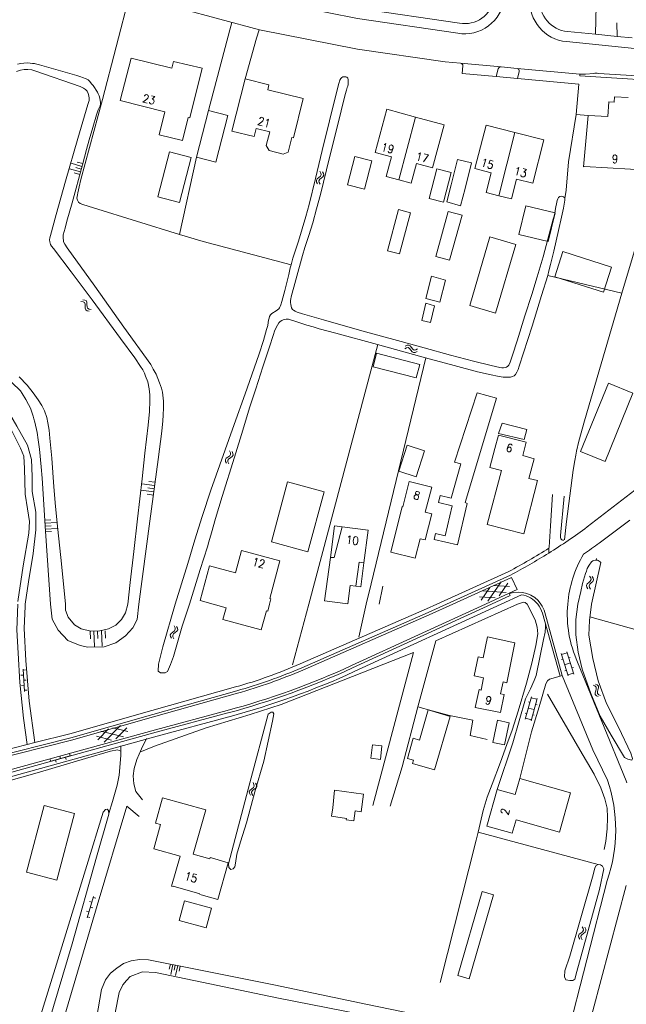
# Model space of a CAD drawing. Header units: metres. Extents: x 189705 to 199106, y 581686 to 588448.
# Tile 445 of 555: x 197749 to 197869, y 585421 to 585615. Entities that reach past the tile are written whole.
import ezdxf

# ---------------------------------------------------------------- set-up
doc = ezdxf.new("R2010")
doc.units = ezdxf.units.M
doc.layers.add('B-WA-OG-GBKN-G', color=7, linetype='Continuous', lineweight=18)
doc.styles.add('Style-STANDARD', font='STANDARD.shx')

msp = doc.modelspace()

# ---------------------------------------------------------------- linework, layer by layer
at = {"layer": 'B-WA-OG-GBKN-G'}
for p, q in [((197761.331, 585585.07), (197759.191, 585585.664)), ((197761.629, 585586.14), (197759.488, 585586.735)), ((197761.48, 585585.605), (197760.41, 585585.902)), ((197761.777, 585586.675), (197760.707, 585586.972)), ((197808.46, 585585.163), (197808.662, 585584.809)), ((197808.948, 585585.071), (197809.153, 585584.719)), ((197761.183, 585584.535), (197760.113, 585584.832)), ((197807.915, 585583.678), (197807.751, 585583.393)), ((197807.751, 585583.393), (197807.801, 585583.06)), ((197808.233, 585583.934), (197807.915, 585583.678)), ((197808.551, 585584.201), (197808.233, 585583.934)), ((197808.405, 585583.586), (197808.241, 585583.3)), ((197808.241, 585583.3), (197808.289, 585582.967)), ((197808.721, 585583.844), (197808.405, 585583.586)), ((197808.711, 585584.485), (197808.551, 585584.201)), ((197808.662, 585584.809), (197808.711, 585584.485)), ((197809.037, 585584.101), (197808.721, 585583.844)), ((197809.204, 585584.395), (197809.037, 585584.101)), ((197809.153, 585584.719), (197809.204, 585584.395)), ((197807.801, 585583.06), (197808.005, 585582.705)), ((197808.289, 585582.967), (197808.493, 585582.613)), ((197761.81, 585559.892), (197762.212, 585559.828)), ((197761.43, 585559.571), (197761.832, 585559.504)), ((197761.832, 585559.504), (197762.115, 585559.337)), ((197762.115, 585559.337), (197762.235, 585559.034)), ((197762.212, 585559.828), (197762.495, 585559.663)), ((197762.235, 585559.034), (197762.241, 585558.619)), ((197762.241, 585558.619), (197762.239, 585558.211)), ((197762.239, 585558.211), (197762.357, 585557.904)), ((197762.495, 585559.663), (197762.619, 585559.348)), ((197762.619, 585559.348), (197762.619, 585558.941)), ((197762.619, 585558.941), (197762.62, 585558.533)), ((197762.62, 585558.533), (197762.738, 585558.226)), ((197762.738, 585558.226), (197763.027, 585558.053)), ((197763.027, 585558.053), (197763.43, 585557.988)), ((197762.357, 585557.904), (197762.647, 585557.733)), ((197762.647, 585557.733), (197763.051, 585557.667)), ((197825.134, 585550.254), (197825.493, 585550.447)), ((197825.239, 585550.739), (197825.597, 585550.934)), ((197825.493, 585550.447), (197825.819, 585550.487)), ((197825.597, 585550.934), (197825.921, 585550.977)), ((197825.819, 585550.487), (197826.099, 585550.319)), ((197825.921, 585550.977), (197826.212, 585550.803)), ((197826.099, 585550.319), (197826.357, 585549.994)), ((197826.212, 585550.803), (197826.46, 585550.48)), ((197826.46, 585550.48), (197826.71, 585550.158)), ((197827.325, 585550.026), (197827.684, 585550.22)), ((197826.357, 585549.994), (197826.605, 585549.67)), ((197826.605, 585549.67), (197826.885, 585549.499)), ((197826.71, 585550.158), (197826.991, 585549.986)), ((197826.885, 585549.499), (197827.22, 585549.54)), ((197826.991, 585549.986), (197827.325, 585550.026)), ((197827.22, 585549.54), (197827.58, 585549.735)), ((197790.365, 585528.947), (197790.031, 585528.713)), ((197790.701, 585529.19), (197790.365, 585528.947)), ((197790.677, 585530.157), (197790.854, 585529.79)), ((197790.88, 585529.463), (197790.701, 585529.19)), ((197791.179, 585529.057), (197790.846, 585528.823)), ((197790.854, 585529.79), (197790.88, 585529.463)), ((197791.157, 585530.032), (197791.337, 585529.666)), ((197791.365, 585529.34), (197791.179, 585529.057)), ((197791.337, 585529.666), (197791.365, 585529.34)), ((197790.031, 585528.713), (197789.847, 585528.44)), ((197789.847, 585528.44), (197789.875, 585528.103)), ((197789.875, 585528.103), (197790.054, 585527.736)), ((197790.513, 585528.587), (197790.33, 585528.313)), ((197790.33, 585528.313), (197790.355, 585527.978)), ((197790.355, 585527.978), (197790.534, 585527.61)), ((197790.846, 585528.823), (197790.513, 585528.587)), ((197775.931, 585523.356), (197773.422, 585523.671)), ((197776.009, 585523.983), (197774.755, 585524.141)), ((197775.773, 585522.102), (197773.264, 585522.416)), ((197775.695, 585521.475), (197774.44, 585521.632)), ((197775.852, 585522.729), (197774.598, 585522.886)), ((197754.343, 585516.537), (197755.507, 585516.598)), ((197754.374, 585515.955), (197756.701, 585516.078)), ((197754.405, 585515.373), (197755.569, 585515.435)), ((197754.436, 585514.791), (197756.763, 585514.915)), ((197754.467, 585514.209), (197755.63, 585514.271)), ((197841.525, 585500.569), (197844.103, 585504.375)), ((197843.704, 585501.626), (197845.416, 585504.151)), ((197861.059, 585504.001), (197860.91, 585503.707)), ((197860.91, 585503.707), (197860.979, 585503.377)), ((197861.362, 585504.273), (197861.059, 585504.001)), ((197861.665, 585504.556), (197861.362, 585504.273)), ((197861.553, 585503.935), (197861.405, 585503.641)), ((197861.523, 585505.513), (197861.744, 585505.171)), ((197861.855, 585504.21), (197861.553, 585503.935)), ((197861.81, 585504.849), (197861.665, 585504.556)), ((197861.744, 585505.171), (197861.81, 585504.849)), ((197862.156, 585504.483), (197861.855, 585504.21)), ((197862.015, 585505.447), (197862.238, 585505.106)), ((197862.307, 585504.786), (197862.156, 585504.483)), ((197862.238, 585505.106), (197862.307, 585504.786)), ((197840.211, 585500.79), (197841.921, 585503.316)), ((197845.107, 585502.307), (197840.523, 585502.637)), ((197845.744, 585503.475), (197842.699, 585503.694)), ((197860.979, 585503.377), (197861.201, 585503.034)), ((197861.405, 585503.641), (197861.471, 585503.311)), ((197861.471, 585503.311), (197861.694, 585502.968)), ((197842.924, 585501.249), (197839.882, 585501.468)), ((197763.214, 585494.662), (197763.277, 585493.158)), ((197763.966, 585494.694), (197764.093, 585491.685)), ((197764.718, 585494.726), (197764.782, 585493.222)), ((197765.47, 585494.758), (197765.598, 585491.749)), ((197766.222, 585494.79), (197766.286, 585493.285)), ((197779.183, 585494.266), (197779.013, 585493.985)), ((197779.506, 585494.516), (197779.183, 585494.266)), ((197779.671, 585494.164), (197779.501, 585493.882)), ((197779.83, 585494.775), (197779.506, 585494.516)), ((197779.992, 585494.415), (197779.671, 585494.164)), ((197779.759, 585495.74), (197779.954, 585495.382)), ((197779.995, 585495.056), (197779.83, 585494.775)), ((197779.954, 585495.382), (197779.995, 585495.056)), ((197780.313, 585494.665), (197779.992, 585494.415)), ((197780.245, 585495.637), (197780.442, 585495.281)), ((197780.486, 585494.957), (197780.313, 585494.665)), ((197780.442, 585495.281), (197780.486, 585494.957)), ((197779.013, 585493.985), (197779.056, 585493.65)), ((197779.056, 585493.65), (197779.253, 585493.292)), ((197779.501, 585493.882), (197779.542, 585493.548)), ((197779.542, 585493.548), (197779.739, 585493.189)), ((197857.274, 585485.9), (197855.908, 585490.293)), ((197855.967, 585490.102), (197857.113, 585490.458)), ((197858.42, 585486.257), (197857.054, 585490.649)), ((197855.963, 585489.105), (197856.249, 585489.195)), ((197856.591, 585488.096), (197857.737, 585488.453)), ((197857.425, 585489.455), (197857.711, 585489.545)), ((197750.033, 585487.247), (197750.321, 585482.856)), ((197750.545, 585487.08), (197750.046, 585487.047)), ((197856.645, 585486.911), (197856.932, 585487)), ((197857.214, 585486.091), (197858.36, 585486.448)), ((197858.048, 585487.452), (197858.334, 585487.541)), ((197750.111, 585486.05), (197749.612, 585486.017)), ((197750.676, 585485.084), (197750.177, 585485.052)), ((197750.242, 585484.054), (197749.743, 585484.021)), ((197750.807, 585483.089), (197750.308, 585483.056)), ((197862.198, 585484.09), (197862.567, 585483.916)), ((197862.567, 585483.916), (197862.793, 585483.679)), ((197862.719, 585482.954), (197862.606, 585482.561)), ((197862.606, 585482.561), (197862.636, 585482.234)), ((197862.651, 585484.295), (197863.02, 585484.124)), ((197862.826, 585483.354), (197862.719, 585482.954)), ((197862.793, 585483.679), (197862.826, 585483.354)), ((197863.02, 585484.124), (197863.248, 585483.889)), ((197863.171, 585483.161), (197863.061, 585482.767)), ((197863.061, 585482.767), (197863.09, 585482.44)), ((197863.09, 585482.44), (197863.321, 585482.195)), ((197863.281, 585483.552), (197863.171, 585483.161)), ((197863.248, 585483.889), (197863.281, 585483.552)), ((197848.846, 585477.357), (197850.06, 585481.794)), ((197849.467, 585480.764), (197849.757, 585480.685)), ((197850.004, 585477.041), (197851.218, 585481.478)), ((197850.007, 585481.601), (197851.165, 585481.285)), ((197862.636, 585482.234), (197862.869, 585481.99)), ((197862.869, 585481.99), (197863.24, 585481.817)), ((197863.321, 585482.195), (197863.692, 585482.022)), ((197848.861, 585478.548), (197849.15, 585478.468)), ((197849.453, 585479.576), (197850.611, 585479.259)), ((197850.888, 585480.272), (197851.177, 585480.193)), ((197848.899, 585477.55), (197850.057, 585477.233)), ((197850.334, 585478.248), (197850.624, 585478.169)), ((197764.72, 585473.286), (197766.856, 585475.463)), ((197769.809, 585473.899), (197765.358, 585475.047)), ((197765.972, 585472.832), (197769.192, 585476.114)), ((197770.645, 585474.933), (197767.689, 585475.695)), ((197768.306, 585473.481), (197770.444, 585475.657)), ((197767.471, 585473.249), (197764.518, 585474.011)), ((197755.278, 585469.05), (197759.517, 585470.228)), ((197755.337, 585469.585), (197755.471, 585469.103)), ((197756.434, 585469.371), (197756.568, 585468.89)), ((197757.264, 585470.121), (197757.398, 585469.639)), ((197758.361, 585469.907), (197758.495, 585469.425)), ((197759.191, 585470.657), (197759.325, 585470.175)), ((197794.701, 585463.435), (197794.529, 585463.154)), ((197794.529, 585463.154), (197794.57, 585462.82)), ((197795.026, 585463.682), (197794.701, 585463.435)), ((197795.188, 585463.329), (197795.016, 585463.048)), ((197795.016, 585463.048), (197795.056, 585462.714)), ((197795.351, 585463.939), (197795.026, 585463.682)), ((197795.512, 585463.578), (197795.188, 585463.329)), ((197795.288, 585464.904), (197795.48, 585464.545)), ((197795.519, 585464.219), (197795.351, 585463.939)), ((197795.48, 585464.545), (197795.519, 585464.219)), ((197795.835, 585463.826), (197795.512, 585463.578)), ((197795.773, 585464.798), (197795.967, 585464.441)), ((197796.009, 585464.116), (197795.835, 585463.826)), ((197795.967, 585464.441), (197796.009, 585464.116)), ((197794.57, 585462.82), (197794.764, 585462.46)), ((197795.056, 585462.714), (197795.249, 585462.354)), ((197763.911, 585442.521), (197762.639, 585438.309)), ((197764.332, 585442.185), (197763.853, 585442.329)), ((197763.564, 585441.372), (197763.086, 585441.517)), ((197763.754, 585440.27), (197763.275, 585440.415)), ((197762.986, 585439.457), (197762.507, 585439.602)), ((197763.176, 585438.356), (197762.697, 585438.5)), ((197860.068, 585436.53), (197860.264, 585436.173)), ((197860.264, 585436.173), (197860.307, 585435.847)), ((197860.555, 585436.429), (197860.753, 585436.073)), ((197860.753, 585436.073), (197860.798, 585435.749)), ((197859.497, 585435.055), (197859.328, 585434.773)), ((197859.328, 585434.773), (197859.372, 585434.438)), ((197859.372, 585434.438), (197859.57, 585434.08)), ((197859.819, 585435.305), (197859.497, 585435.055)), ((197859.985, 585434.954), (197859.816, 585434.671)), ((197859.816, 585434.671), (197859.858, 585434.338)), ((197860.142, 585435.566), (197859.819, 585435.305)), ((197859.858, 585434.338), (197860.056, 585433.98)), ((197860.306, 585435.206), (197859.985, 585434.954)), ((197860.307, 585435.847), (197860.142, 585435.566)), ((197860.626, 585435.457), (197860.306, 585435.206)), ((197860.798, 585435.749), (197860.626, 585435.457)), ((197779.02, 585429.212), (197778.808, 585428.231)), ((197779.511, 585429.106), (197779.086, 585427.144)), ((197780.001, 585429), (197779.789, 585428.019)), ((197780.491, 585428.894), (197780.067, 585426.932)), ((197780.982, 585428.788), (197780.77, 585427.807))]:
    msp.add_line(p, q, dxfattribs=at)
at = {"layer": 'B-WA-OG-GBKN-G', "flags": 128}
for points in [[(197743.618, 585636.216), (197771.502, 585626.273), (197777.452, 585624.478), (197797.914, 585618.773), (197815.825, 585615.256), (197835.576, 585612.314), (197835.604, 585612.31)], [(197863.232, 585634.892), (197862.686, 585612.117)], [(197740.135, 585630.972), (197755.614, 585625.408), (197773.139, 585619.378), (197796.55, 585612.989), (197815.861, 585609.162), (197833.08, 585606.727), (197836.122, 585606.446)], [(197835.898, 585614.288), (197816.165, 585617.227), (197798.376, 585620.721), (197782.485, 585625.151)], [(197750.473, 585500), (197751.079, 585504.424), (197752.035, 585510.001), (197752.548, 585514.646), (197752.547, 585518.074), (197751.812, 585522.199), (197751.809, 585525.146), (197751.722, 585528.489), (197750.939, 585531.283), (197748.843, 585535.003), (197745.901, 585539.986), (197741.915, 585546.064), (197738.186, 585552.906), (197736.081, 585558.028), (197735.081, 585563.486), (197734.737, 585569.806), (197735.232, 585576.986), (197737.179, 585586.158), (197739.241, 585595.812), (197741.071, 585603.993), (197741.692, 585610.89), (197742.084, 585623.027)], [(197771.073, 585620.067), (197765.669, 585599.309), (197761.432, 585583.53), (197761.051, 585582.107), (197760.848, 585580.938), (197760.747, 585580.557), (197760.679, 585580.225), (197760.646, 585579.897), (197760.722, 585579.465), (197760.939, 585579.115), (197761.281, 585578.855), (197761.815, 585578.652), (197763.872, 585577.992), (197780.793, 585572.709), (197784.19, 585587.96)], [(197791.145, 585614.464), (197790.753, 585612.996)], [(197866.871, 585614.363), (197866.978, 585611.696)], [(197790.753, 585612.996), (197786.5, 585597.13)], [(197795.971, 585611.381), (197796.518, 585612.997)], [(197862.686, 585612.117), (197857.146, 585612.661)], [(197793.74, 585603.35), (197795.971, 585611.381)], [(197940.82, 585602.498), (197907.096, 585605.883), (197889.603, 585607.482), (197870.347, 585609.356), (197856.95, 585610.671)], [(197866.978, 585611.696), (197862.686, 585612.117)], [(197869.906, 585611.409), (197866.978, 585611.696)], [(197748.951, 585606.243), (197749.586, 585606.37), (197750.162, 585606.444), (197750.877, 585606.477), (197751.415, 585606.472), (197751.898, 585606.396), (197752.279, 585606.37), (197752.508, 585606.319), (197753.244, 585606.142), (197760.637, 585604.008), (197761.374, 585603.78), (197761.755, 585603.627), (197762.467, 585603.373), (197762.861, 585603.129), (197763.153, 585602.865), (197763.534, 585602.383), (197763.814, 585602.052), (197764.093, 585601.671)], [(197785.3, 585605.44), (197782.83, 585595.69), (197782.51, 585595.77), (197781.41, 585591.2), (197776.8, 585592.33), (197777.93, 585596.89), (197769.17, 585599.07), (197771.31, 585607.41), (197779.3, 585605.43), (197779.63, 585606.79), (197785.3, 585605.44)], [(197836.122, 585606.446), (197844.088, 585605.709)], [(197749.51, 585605.074), (197748.748, 585604.794)], [(197749.51, 585605.074), (197750.272, 585605.176), (197750.957, 585605.211), (197751.789, 585605.1), (197752.559, 585604.846)], [(197752.559, 585604.846), (197761.273, 585601.874), (197761.959, 585601.519), (197762.326, 585601.251), (197762.62, 585600.909), (197762.849, 585600.452), (197763.001, 585599.994), (197763.06, 585599.558), (197763.027, 585599.105), (197762.799, 585598.292), (197760.845, 585591.61), (197758.384, 585583.225), (197756.557, 585576.644), (197755.415, 585572.528), (197755.288, 585572.045), (197755.263, 585571.715), (197755.288, 585571.308), (197755.339, 585571.054), (197755.463, 585570.743), (197755.644, 585570.47), (197756.025, 585569.987), (197759.533, 585565.389), (197763.65, 585559.851), (197769.19, 585552.254), (197772.011, 585548.444), (197773.13, 585546.792), (197773.613, 585546.106), (197773.918, 585545.471), (197774.147, 585544.862), (197774.604, 585543.718), (197774.859, 585542.397), (197774.961, 585541.203), (197775.012, 585540.009), (197774.911, 585537.925), (197774.658, 585535.232), (197774.025, 585529.693), (197773.467, 585524.663), (197772.581, 585516.812), (197771.821, 585510.383), (197771.086, 585504.26), (197770.66, 585500)], [(197836.573, 585605.902), (197836.435, 585604.408), (197843.167, 585603.786)], [(197843.167, 585603.786), (197843.557, 585605.334)], [(197844.088, 585605.709), (197847.244, 585605.417)], [(197847.244, 585605.417), (197859.616, 585604.273)], [(197847.331, 585603.401), (197847.683, 585604.797)], [(197863.267, 585604.439), (197881.735, 585603.292)], [(197798.576, 585592.937), (197795.93, 585593.6), (197795.53, 585591.99), (197791.13, 585593.09), (197793.74, 585603.35), (197798.43, 585602.2), (197798.18, 585601.19), (197805.13, 585599.47), (197803.23, 585591.77), (197802.951, 585591.84)], [(197799.012, 585557.162), (197799.292, 585557.365), (197799.546, 585557.518), (197799.85, 585557.696), (197800.126, 585557.895), (197800.358, 585558.077), (197800.511, 585558.28), (197800.663, 585558.585), (197800.765, 585558.915), (197800.968, 585559.55), (197801.526, 585561.685), (197802.338, 585564.886), (197802.591, 585566.157), (197802.769, 585566.766), (197803.149, 585568.062), (197804.241, 585571.442), (197805.662, 585576.244), (197806.321, 585578.607), (197807.59, 585583.765), (197808.909, 585589.227), (197810.355, 585595.071), (197811.877, 585601.22), (197812.165, 585602.465), (197812.385, 585603.1), (197812.562, 585603.405), (197812.791, 585603.634), (197812.994, 585603.735), (197813.299, 585603.761), (197813.553, 585603.736), (197813.774, 585603.664), (197813.934, 585603.507), (197814.01, 585603.202), (197814.01, 585602.872), (197814.042, 585602.566), (197814.042, 585602.264), (197813.96, 585601.932), (197813.833, 585601.627), (197813.655, 585601.119), (197813.452, 585600.255), (197811.88, 585593.852), (197810.332, 585587.906)], [(197843.167, 585603.786), (197847.331, 585603.401)], [(197847.331, 585603.401), (197859.431, 585602.282), (197858.879, 585596.309)], [(197859.616, 585604.273), (197859.614, 585603.928), (197880.384, 585602.638)], [(197860.727, 585604.274), (197862.336, 585604.424)], [(197764.835, 585600.412), (197764.676, 585600.752), (197764.449, 585601.138), (197764.093, 585601.671)], [(197764.835, 585600.412), (197765.008, 585600.02), (197765.135, 585599.537), (197765.212, 585599.08), (197765.245, 585598.755), (197765.263, 585598.419), (197765.187, 585598.064), (197764.806, 585597.276), (197764.476, 585596.26), (197763.74, 585593.795), (197763.055, 585591.356), (197762.497, 585589.45), (197761.71, 585586.452), (197759.681, 585578.982), (197758.666, 585575.349), (197758.31, 585574.002), (197757.955, 585572.681), (197757.904, 585572.477), (197757.905, 585572.249), (197757.905, 585571.969), (197757.981, 585571.614), (197757.981, 585571.258), (197758.261, 585570.826), (197758.693, 585570.115), (197764.157, 585562.595), (197769.876, 585554.49), (197775.213, 585547.174), (197775.662, 585546.259), (197776.204, 585545.268), (197776.891, 585543.541), (197777.247, 585542.474), (197777.475, 585541.711), (197777.628, 585540.517), (197777.679, 585539.933), (197777.705, 585538.663), (197777.629, 585537.214), (197777.554, 585536.096), (197777.326, 585534.064), (197776.642, 585528.474), (197774.969, 585516.304), (197772.815, 585500)], [(197869.089, 585599.653), (197866.41, 585599.81), (197866.37, 585598.78), (197865.31, 585598.83), (197865.14, 585595.94), (197861.24, 585596.17)], [(197790.3, 585596.17), (197787.98, 585586.99), (197784.19, 585587.96), (197786.5, 585597.13), (197790.3, 585596.17)], [(197823.955, 585583.475), (197821.49, 585584.13), (197822.52, 585588.01), (197819.33, 585588.85), (197821.6, 585597.36), (197827.255, 585595.845)], [(197878.971, 585598.576), (197873.944, 585581.588), (197867.88, 585561.185), (197853.272, 585564.639)], [(197827.255, 585595.845), (197832.91, 585594.33), (197830.63, 585585.83), (197827.45, 585586.68), (197826.42, 585582.82), (197823.955, 585583.475)], [(197823.955, 585583.475), (197827.255, 585595.845)], [(197858.879, 585596.309), (197857.379, 585587.048), (197856.899, 585581.484), (197856.637, 585579.798)], [(197858.879, 585596.309), (197861.24, 585596.17)], [(197861.24, 585596.17), (197860.3, 585586.07), (197860.51, 585586.13), (197874.07, 585585.32), (197874.39, 585590.44)], [(197802.951, 585591.84), (197802.185, 585588.961), (197801.24, 585588.507), (197798.442, 585589.252), (197797.865, 585590.263), (197798.576, 585592.937)], [(197843.66, 585580.36), (197841.18, 585580.99), (197842.17, 585584.87), (197838.97, 585585.69), (197841.18, 585594.22), (197846.84, 585592.78)], [(197843.66, 585580.36), (197846.84, 585592.78)], [(197846.84, 585592.78), (197852.5, 585591.34), (197850.33, 585582.8), (197847.13, 585583.61), (197846.14, 585579.73), (197843.66, 585580.36)], [(197778.883, 585588.995), (197783.143, 585587.885), (197780.84, 585579.048), (197776.58, 585580.158), (197778.883, 585588.995)], [(197851.214, 585564.41), (197850.123, 585560.929), (197848.778, 585556.711), (197847.281, 585551.832), (197846.342, 585548.961), (197845.859, 585547.615), (197845.606, 585547.056), (197845.428, 585546.827), (197845.174, 585546.649), (197844.92, 585546.573), (197844.59, 585546.522), (197844.234, 585546.522), (197843.828, 585546.573), (197842.176, 585546.928), (197838.645, 585547.792), (197834.123, 585549.011), (197828.94, 585550.433), (197823.706, 585551.855), (197816.72, 585553.81), (197809.149, 585555.918), (197805.008, 585557.112), (197803.966, 585557.467), (197803.571, 585557.623), (197803.229, 585557.823), (197803.026, 585558.001), (197802.873, 585558.331), (197802.822, 585558.611), (197802.746, 585558.966), (197802.67, 585559.347), (197802.67, 585559.779), (197802.72, 585560.063), (197802.822, 585560.491), (197803.735, 585563.845), (197805.004, 585568.621), (197805.486, 585570.171), (197806.247, 585572.509), (197807.034, 585575.024), (197807.795, 585577.768), (197808.556, 585580.589), (197809.14, 585583.003), (197810.332, 585587.906)], [(197815.336, 585588.096), (197813.895, 585582.476), (197817.231, 585581.62), (197818.672, 585587.24), (197815.336, 585588.096)], [(197834.286, 585582.502), (197835.559, 585587.494), (197838.279, 585586.8), (197837.006, 585581.808)], [(197831.481, 585585.679), (197829.959, 585579.797), (197832.753, 585579.074), (197834.276, 585584.956), (197831.481, 585585.679)], [(197837.006, 585581.808), (197836.138, 585578.404), (197833.435, 585579.167), (197834.286, 585582.502)], [(197851.214, 585564.41), (197852.356, 585568.322), (197853.32, 585571.803), (197854.36, 585575.742), (197854.563, 585576.326), (197854.665, 585576.91), (197854.817, 585577.825), (197855.07, 585579.121), (197855.146, 585579.451), (197855.271, 585579.76), (197855.426, 585580.036), (197855.66, 585580.217), (197856.009, 585580.273), (197856.366, 585580.163), (197856.62, 585579.96), (197856.671, 585579.477), (197856.366, 585577.902), (197856.011, 585576.174), (197855.402, 585573.531), (197854.464, 585569.466), (197853.83, 585566.849), (197853.5, 585565.553), (197853.272, 585564.639), (197852.079, 585560.751), (197850.201, 585554.704), (197847.689, 585546.853), (197847.435, 585546.167), (197847.232, 585545.658), (197846.927, 585545.176)], [(197824.109, 585568.9), (197821.766, 585569.531), (197823.947, 585577.626), (197826.29, 585576.994), (197824.109, 585568.9)], [(197853.339, 585571.336), (197847.578, 585572.734), (197848.953, 585578.401), (197854.714, 585577.003), (197853.339, 585571.336)], [(197833.976, 585567.666), (197831.27, 585568.411), (197833.713, 585577.29), (197836.419, 585576.545), (197833.976, 585567.666)], [(197780.793, 585572.709), (197785.468, 585571.363), (197792.175, 585569.585), (197802.769, 585566.766)], [(197843.02, 585557.261), (197837.931, 585558.756), (197841.9, 585572.268), (197846.989, 585570.773), (197843.02, 585557.261)], [(197864.266, 585561.374), (197854.695, 585564.426), (197856.277, 585569.389), (197865.848, 585566.337), (197864.266, 585561.374)], [(197736.085, 585565.31), (197736.264, 585564.166), (197736.569, 585562.896), (197737.077, 585561.092), (197737.383, 585560.076), (197737.942, 585558.45), (197738.654, 585556.544), (197739.239, 585555.249), (197739.925, 585553.801), (197740.84, 585552.302), (197741.526, 585551.082), (197742.721, 585549.329), (197743.509, 585548.237), (197744.957, 585546.509), (197745.872, 585545.442), (197746.838, 585544.553), (197749.252, 585542.216), (197749.506, 585541.987), (197749.837, 585541.479), (197750.599, 585540.285), (197751.107, 585539.32), (197751.489, 585538.583), (197752.023, 585537.008)], [(197832.07, 585559.419), (197829.298, 585560.118), (197830.412, 585564.537), (197833.156, 585563.726), (197832.07, 585559.419)], [(197867.88, 585561.185), (197860.521, 585536.081), (197859.43, 585532.042), (197858.974, 585530.136), (197858.821, 585529.348), (197858.619, 585528.256), (197858.314, 585526.376), (197856.971, 585516.289), (197856.584, 585512.68)], [(197830.225, 585555.41), (197828.536, 585555.803), (197829.325, 585559.194), (197830.998, 585558.731), (197830.225, 585555.41)], [(197799.012, 585557.162), (197798.758, 585556.959), (197798.547, 585556.615), (197798.442, 585556.301), (197798.327, 585555.866), (197798.276, 585555.409), (197798.2, 585554.85), (197797.972, 585554.011), (197797.363, 585551.877), (197796.525, 585549.285), (197795.51, 585546.414), (197793.734, 585541.409), (197791.602, 585535.336), (197786.983, 585522.454), (197785.308, 585517.27), (197783.836, 585512.646), (197782.44, 585507.996), (197779.975, 585500)], [(197846.927, 585545.176), (197846.673, 585544.947), (197846.343, 585544.769), (197845.95, 585544.67), (197845.403, 585544.642), (197844.502, 585544.693), (197843.396, 585544.845), (197842.177, 585545.124), (197839.458, 585545.734), (197834.885, 585546.978), (197829.245, 585548.451), (197819.794, 585551.092), (197811.614, 585553.302), (197808.336, 585554.19), (197807.117, 585554.597), (197805.897, 585554.927), (197803.331, 585555.765), (197802.696, 585555.968), (197802.264, 585556.044), (197801.832, 585556.07), (197801.503, 585556.018), (197801.223, 585555.943), (197800.969, 585555.816), (197800.648, 585555.614), (197800.359, 585555.358), (197800.131, 585554.926), (197799.598, 585553.884), (197799.268, 585552.868), (197798.506, 585550.607), (197797.238, 585546.719), (197795.842, 585542.349), (197794.624, 585538.639), (197793.304, 585534.244), (197791.629, 585528.933), (197789.244, 585521.209), (197787.899, 585516.89), (197787.087, 585514.019), (197786.58, 585512.291), (197786.301, 585511.3), (197784.905, 585506.853), (197782.769, 585500)], [(197806.258, 585500), (197819.835, 585551.081)], [(197818.515, 585504.037), (197829.274, 585548.443)], [(197827.413, 585544.547), (197818.924, 585546.73), (197819.602, 585549.367), (197828.091, 585547.183), (197827.413, 585544.547)], [(197749.251, 585544.757), (197750.827, 585543.08), (197752.047, 585541.607), (197753.038, 585540.209), (197753.724, 585539.091), (197754.258, 585538.024), (197754.716, 585536.754), (197754.894, 585535.712), (197755.148, 585534.264), (197755.301, 585532.664), (197755.684, 585528.7), (197756.092, 585523.06), (197756.449, 585519.198), (197756.882, 585514.701), (197757.57, 585507.917), (197758.356, 585500)], [(197864.565, 585528.058), (197859.727, 585530.029), (197865.214, 585543.495), (197870.051, 585541.524), (197864.565, 585528.058)], [(197834.308, 585520.86), (197836.185, 585527.617), (197834.958, 585527.958), (197839.375, 585541.564), (197843.212, 585540.544), (197837.037, 585519.989)], [(197753.04, 585532.358), (197752.786, 585533.756), (197752.353, 585535.839), (197752.175, 585536.449), (197752.023, 585537.008)], [(197747.355, 585535.008), (197749.549, 585530.708), (197750.194, 585529.104), (197750.341, 585526.71), (197750.421, 585521.624), (197750.892, 585518.76), (197751.308, 585516.294), (197751.2, 585513.985), (197750.042, 585507.544), (197749.01, 585500.521)], [(197848.658, 585532.39), (197843.59, 585533.613), (197844.288, 585535.605), (197849.144, 585534.402), (197848.658, 585532.39)], [(197842.9, 585530.61), (197843.596, 585533.252), (197849.047, 585531.853), (197848.362, 585529.24)], [(197755.415, 585500), (197754.469, 585514.37), (197753.805, 585524.812), (197753.601, 585526.998), (197753.244, 585530.504), (197753.04, 585532.358)], [(197829.06, 585530.17), (197827.42, 585525.05), (197823.96, 585526.16), (197825.62, 585531.27), (197829.06, 585530.17)], [(197848.362, 585529.24), (197850.6, 585528.63), (197849.58, 585524.74), (197851.24, 585524.31), (197848.57, 585513.83), (197841.36, 585515.68), (197844.17, 585526.29), (197841.92, 585526.89), (197842.9, 585530.61)], [(197878.081, 585528.335), (197861.069, 585515.191)], [(197802.091, 585524.067), (197809.291, 585522.117), (197806.098, 585510.328), (197798.897, 585512.279), (197802.091, 585524.067)], [(197830.46, 585517.75), (197829.15, 585512.65), (197828.18, 585512.89), (197827.21, 585509.07), (197822.43, 585510.25), (197824.67, 585519.21), (197824.77, 585519.18), (197826.01, 585524.13), (197830.45, 585523.02), (197829.18, 585518.08), (197830.46, 585517.75)], [(197837.037, 585519.989), (197837.452, 585519.835), (197835.515, 585511.674), (197830.962, 585512.74), (197831.195, 585513.884), (197833.113, 585513.438), (197834.469, 585519.37), (197831.815, 585519.99), (197832.125, 585521.385), (197834.308, 585520.86)], [(197854.251, 585521.598), (197853.822, 585515.45), (197853.544, 585511.207), (197853.532, 585511.029)], [(197856.487, 585521.243), (197855.778, 585513.519), (197855.803, 585513.202), (197855.88, 585512.884), (197856.033, 585512.681), (197856.209, 585512.61), (197856.439, 585512.58)], [(197810.51, 585509.18), (197811.339, 585515.389), (197812.852, 585515.199)], [(197869.413, 585516.527), (197863.411, 585512.037)], [(197810.51, 585509.18), (197811.284, 585509.162), (197812.852, 585515.199)], [(197812.852, 585515.199), (197817.922, 585514.564), (197817.094, 585508.111)], [(197787.466, 585500), (197784.88, 585500.696), (197786.723, 585507.543), (197791.841, 585506.165), (197793.018, 585510.54), (197800.569, 585508.508), (197798.581, 585501.099), (197798.822, 585501.033), (197798.54, 585500)], [(197853.532, 585511.029), (197853.468, 585510.044)], [(197815.52, 585503.56), (197814.43, 585503.7), (197813.96, 585500.04), (197809.37, 585500.64), (197810.51, 585509.18)], [(197816.147, 585508.238), (197815.52, 585503.56)], [(197815.52, 585503.56), (197816.493, 585503.435), (197817.094, 585508.111)], [(197817.094, 585508.111), (197816.147, 585508.238)], [(197859.217, 585500), (197859.77, 585502.518), (197860.151, 585504.093), (197860.684, 585506.05), (197860.912, 585506.507), (197861.064, 585507.041), (197861.445, 585507.676), (197861.877, 585508.311), (197862.131, 585508.546), (197862.363, 585508.615), (197862.613, 585508.642), (197862.918, 585508.642), (197863.186, 585508.572), (197863.401, 585508.489), (197863.604, 585508.337), (197863.757, 585508.184), (197861.879, 585500)], [(197862.901, 585509.015), (197862.918, 585508.642)], [(197845.632, 585506.449), (197831.458, 585500)], [(197845.963, 585505.721), (197833.389, 585500)], [(197818.515, 585504.037), (197817.526, 585500)], [(197834.597, 585500), (197846.184, 585505.272), (197847.275, 585502.873), (197845.7, 585502.151)], [(197820.827, 585503.53), (197820.091, 585500)], [(197841.011, 585500), (197845.7, 585502.151)], [(197842.21, 585500), (197845.908, 585501.696), (197845.715, 585502.118)], [(197844.129, 585500), (197848.136, 585501.838)], [(197845.7, 585502.151), (197845.715, 585502.118)], [(197748.991, 585500), (197748.805, 585494.983), (197749.071, 585490.336), (197749.389, 585484.626), (197750.113, 585477.554), (197750.814, 585472.372)], [(197752.381, 585472.769), (197751.217, 585480.921), (197750.609, 585488.956), (197750.236, 585495.19), (197750.423, 585499.638), (197750.473, 585500)], [(197772.815, 585500), (197772.515, 585497.005), (197771.645, 585495.368), (197770.216, 585493.774), (197768.276, 585492.429), (197765.974, 585491.639), (197762.774, 585491.525), (197761.272, 585491.863), (197758.872, 585492.877), (197756.968, 585494.914), (197755.749, 585497.036), (197755.415, 585500)], [(197758.356, 585500), (197758.37, 585498.821), (197758.919, 585497.48), (197760.131, 585495.943), (197761.487, 585495.171), (197763.346, 585494.71), (197765.124, 585494.731), (197766.846, 585495.184), (197768.312, 585495.888), (197769.416, 585496.994), (197770.188, 585498.3), (197770.66, 585500)], [(197782.769, 585500), (197781.345, 585495.711), (197779.612, 585489.741), (197779.021, 585488.107), (197778.453, 585486.778), (197777.999, 585486.518), (197777.11, 585486.508), (197776.598, 585486.807), (197776.683, 585488.232), (197777.558, 585491.598), (197779.975, 585500)], [(197789.376, 585496.97), (197790.008, 585499.316), (197787.466, 585500)], [(197798.54, 585500), (197798.172, 585498.654), (197797.937, 585498.711), (197796.907, 585494.943), (197789.376, 585496.97)], [(197803.082, 585488.05), (197806.258, 585500)], [(197831.458, 585500), (197829.431, 585499.078), (197804.547, 585488.245)], [(197833.389, 585500), (197829.756, 585498.347), (197804.867, 585487.511)], [(197805.066, 585487.053), (197829.958, 585497.889), (197834.597, 585500)], [(197814.665, 585487.915), (197841.011, 585500)], [(197814.873, 585487.461), (197842.21, 585500)], [(197815.207, 585486.733), (197844.129, 585500)], [(197816.11, 585493.514), (197817.526, 585500)], [(197820.091, 585500), (197820.091, 585499.998)], [(197841.359, 585473.384), (197838.043, 585474.185), (197838.516, 585477.165), (197833.933, 585478.077), (197830.543, 585479.004), (197827.74, 585479.784), (197831.27, 585492.819), (197847.34, 585500)], [(197863.227, 585448.759), (197839.599, 585455.15), (197840.605, 585459.392), (197841.336, 585462.019), (197842.322, 585464.624), (197843.973, 585468.916), (197845.228, 585472.388), (197846.287, 585475.223), (197847.462, 585478.924), (197849.074, 585484.461), (197850.171, 585488.389), (197850.942, 585491.907), (197851.322, 585494.2), (197851.179, 585495.495), (197850.781, 585496.94), (197849.207, 585500)], [(197847.34, 585500), (197848.1, 585500.288), (197848.543, 585500.382), (197848.858, 585500.323), (197849.207, 585500)], [(197861.879, 585500), (197861.477, 585496.787), (197861.359, 585493.912), (197862.175, 585489.345), (197863.192, 585484.933), (197864.845, 585480.452), (197867.212, 585475.776), (197869.66, 585470.694), (197869.951, 585469.655), (197869.828, 585469.298), (197869.064, 585469.492), (197868.4, 585469.815), (197865.757, 585474.233), (197863.629, 585477.997), (197861.773, 585482.45), (197860.091, 585487.235), (197859.265, 585490.556), (197858.818, 585493.984), (197858.833, 585497.01), (197859.217, 585500)], [(197852.235, 585498.241), (197855.715, 585485.85)], [(197852.717, 585498.377), (197856.114, 585485.962)], [(197852.825, 585496.141), (197852.83, 585495.515), (197852.792, 585494.472), (197852.453, 585493.069), (197851.805, 585489.858), (197851.012, 585485.984), (197850.592, 585484.962), (197849.874, 585483.377), (197848.907, 585481.357), (197846.392, 585472.758), (197843.35, 585463.57)], [(197861.572, 585497.546), (197881.501, 585491.913), (197889.336, 585486.464)], [(197846.84, 585492.42), (197845.23, 585484.56), (197844.5, 585484.71), (197844.01, 585482.37), (197844.73, 585482.22), (197844.02, 585478.68), (197839, 585479.7), (197839.8, 585483.19), (197840.17, 585483.11), (197840.66, 585485.5), (197838.81, 585485.88), (197839.59, 585489.65), (197840.59, 585489.44), (197841.45, 585493.57), (197846.84, 585492.42)], [(197773.04, 585470.86), (197775.882, 585472.102), (197786.077, 585475.68), (197794.709, 585478.274), (197800.858, 585480.254), (197812.996, 585485.025), (197826.852, 585490.503), (197818.849, 585460.406)], [(197859.148, 585488.602), (197868.737, 585465.28)], [(197847.78, 585465.73), (197850.076, 585474.861), (197851.618, 585479.812), (197852.886, 585484.328), (197853.209, 585484.891), (197853.637, 585485.227)], [(197855.715, 585485.85), (197853.637, 585485.227)], [(197855.715, 585485.85), (197856.114, 585485.962)], [(197856.114, 585485.962), (197862.139, 585471.328), (197865.048, 585465.351)], [(197792.085, 585482.956), (197775.576, 585478.314), (197759.443, 585473.732), (197743.321, 585469.649), (197726.397, 585465.522)], [(197726.516, 585465.036), (197743.441, 585469.164), (197759.573, 585473.25), (197775.712, 585477.832), (197792.22, 585482.474)], [(197791.868, 585483.726), (197775.358, 585479.083), (197759.236, 585474.505), (197752.381, 585472.769)], [(197864.395, 585451.766), (197864.707, 585453.397), (197865.008, 585455.816), (197865.033, 585458.028), (197864.96, 585459.883), (197864.533, 585461.684), (197863.745, 585463.886), (197862.418, 585466.566), (197859.567, 585471.338), (197853.24, 585482.272)], [(197728.05, 585462.603), (197744.533, 585466.602), (197776.096, 585475.311), (197790.189, 585479.091)], [(197728.168, 585462.117), (197744.659, 585466.118), (197776.228, 585474.829), (197790.319, 585478.608), (197790.367, 585478.621)], [(197798.264, 585478.393), (197798.844, 585478.756), (197799.2, 585478.734), (197799.381, 585478.406), (197799.093, 585476.979), (197797.408, 585469.127), (197795.675, 585463.081), (197793.994, 585457.01), (197792.845, 585453.233), (197792.111, 585450.834), (197791.852, 585449.077), (197791.683, 585448.363), (197791.383, 585447.952), (197790.927, 585447.82), (197790.516, 585448.171), (197790.457, 585448.908), (197794.664, 585464.874), (197798.264, 585478.393)], [(197822.28, 585460.268), (197824.627, 585467.975), (197827.74, 585479.784)], [(197831.028, 585467.394), (197826.683, 585468.652), (197826.868, 585469.293), (197825.661, 585469.643), (197826.816, 585473.63), (197828.023, 585473.28), (197829.736, 585479.196), (197834.081, 585477.938), (197831.028, 585467.394)], [(197728.356, 585461.34), (197744.859, 585465.343), (197776.438, 585474.057), (197790.526, 585477.835), (197790.574, 585477.848)], [(197844.759, 585472.339), (197842.46, 585472.821), (197843.369, 585477.16), (197845.668, 585476.678), (197844.759, 585472.339)], [(197752.381, 585472.769), (197750.814, 585472.372)], [(197773.517, 585461.522), (197772.203, 585463.134), (197771.829, 585464.655), (197771.684, 585466.23), (197771.895, 585467.681), (197772.458, 585469.468), (197773.323, 585471.538), (197774.349, 585473.548)], [(197726.208, 585466.299), (197743.128, 585470.426), (197750.814, 585472.372)], [(197745.359, 585464.749), (197753.284, 585466.953), (197762.295, 585469.653), (197767.232, 585471.084), (197768.601, 585471.329), (197769.298, 585471.109)], [(197766.908, 585458.824), (197767.628, 585461.198), (197768.555, 585464.387), (197768.938, 585466.375), (197769.3, 585470.219), (197769.295, 585472.129)], [(197820.62, 585472.15), (197820.35, 585469.47), (197818.48, 585469.69), (197818.79, 585472.35), (197820.62, 585472.15)], [(197857.79, 585462.91), (197855.62, 585455.14), (197847.04, 585457.57), (197846.3, 585454.96), (197841.33, 585456.35), (197843.35, 585463.57), (197846.9, 585462.58), (197847.78, 585465.73), (197857.79, 585462.91)], [(197868.737, 585465.28), (197868.803, 585465.083), (197868.867, 585464.886)], [(197810.97, 585459.96), (197811.35, 585463.41), (197817.04, 585462.62), (197816.55, 585459.18), (197815.416, 585459.339)], [(197785.09, 585442.85), (197784.77, 585442.94), (197784.8, 585443.05), (197779.58, 585444.54), (197779.55, 585444.44), (197779.24, 585444.53), (197780.92, 585450.41), (197775.75, 585451.88), (197777.11, 585456.66), (197776.13, 585456.93), (197777.5, 585461.89), (197785.98, 585459.52), (197783.51, 585450.83), (197786.77, 585449.91), (197786.85, 585450.19), (197787.11, 585450.11)], [(197745.097, 585385.593), (197750.411, 585402.438), (197755.082, 585417.749), (197759.702, 585433.161), (197764.48, 585450.202), (197766.92, 585458.723), (197766.836, 585459.434), (197766.579, 585459.66), (197766.274, 585459.631), (197765.773, 585459.066), (197762.594, 585448.578), (197756.329, 585428.341), (197749.184, 585405.22)], [(197750.739, 585447.274), (197756.664, 585445.705), (197760.131, 585458.802), (197754.207, 585460.371), (197750.739, 585447.274)], [(197750.866, 585403.929), (197753.527, 585403.161), (197764.618, 585440.694), (197770.483, 585460.291), (197772.87, 585458.26)], [(197815.416, 585459.339), (197815.139, 585457.362), (197813.643, 585457.571), (197813.685, 585457.868), (197810.735, 585458.28), (197810.97, 585459.96)], [(197832.087, 585425.601), (197839.226, 585453.578), (197839.599, 585455.15)], [(197787.11, 585450.11), (197790.368, 585449.134), (197788.353, 585441.924), (197785.09, 585442.85)], [(197863.684, 585448.735), (197864.065, 585448.431), (197864.295, 585447.948), (197863.469, 585443.879), (197859.039, 585427.725), (197858.6, 585426.22), (197858.247, 585425.961), (197857.663, 585425.955), (197856.873, 585426.123), (197856.587, 585426.705), (197856.675, 585427.875), (197857.657, 585430.735), (197862.117, 585446.316)], [(197863.684, 585448.735), (197863.227, 585448.759), (197862.72, 585448.504), (197862.569, 585448.046), (197862.117, 585446.316)], [(197865.011, 585445.67), (197856.998, 585414.402), (197847.537, 585383.021)], [(197868.746, 585444.68), (197860.524, 585413.815), (197857.466, 585403.648)], [(197837.849, 585426.305), (197835.6, 585426.954), (197840.359, 585443.469), (197842.609, 585442.821), (197837.849, 585426.305)], [(197787.12, 585440.18), (197786.06, 585436.31), (197780.75, 585437.78), (197781.83, 585441.67), (197787.12, 585440.18)], [(197835.967, 585417.536), (197817.785, 585421.262), (197799.399, 585425.138), (197784.3, 585428.163), (197774.701, 585430.033), (197772.947, 585430.114), (197771.325, 585429.815), (197769.782, 585429.288), (197768.496, 585428.408), (197767.264, 585427.402), (197766.238, 585426.093)], [(197776.102, 585427.532), (197773.56, 585427.705), (197771.107, 585426.761), (197770.405, 585425.99), (197769.678, 585425.117), (197768.959, 585423.634), (197767.352, 585415.605)], [(197835.15, 585415.67), (197800.319, 585422.505), (197776.102, 585427.532)], [(197765.447, 585424.177), (197766.238, 585426.093)], [(197763.903, 585415.056), (197765.447, 585424.177)]]:
    msp.add_lwpolyline(points, dxfattribs=at)
at = {"layer": 'B-WA-OG-GBKN-G'}
for centre, radius, start, end in [((197836.866, 585620.21), 8, 260.92234, 352.00877), ((197836.865, 585620.21), 6.001, 260.72289, 349.31939), ((197857.73, 585618.631), 7.999, 176.48335, 264.40023), ((197857.73, 585618.631), 5.999, 176.48497, 264.4087), ((197836.074, 585605.948), 0.501, 354.76724, 84.55322), ((197844.042, 585605.21), 0.501, 84.78517, 165.67543), ((197847.2, 585604.92), 0.499, 345.70897, 84.89294), ((197862.896, 585598.585), 5.865, 86.37053, 95.47558), ((197860.166, 585610.311), 6.063, 264.79508, 275.30807), ((197787.817, 585615.182), 123.952, 301.9817, 306.22591), ((197804.514, 585591.507), 98.916, 304.35583, 306.54313), ((197787.529, 585615.774), 123.806, 297.9894, 302.21636), ((197788.428, 585614.281), 122.864, 297.92274, 301.96252), ((197880.377, 585498.074), 23.244, 149.56969, 175.24778), ((197847.421, 585496.887), 5.502, 34.45442, 108.06554), ((197847.423, 585496.892), 4.997, 38.45995, 81.79608), ((197847.405, 585496.881), 5.018, 15.7193, 38.42256), ((197847.431, 585496.894), 5.49, 15.67217, 34.45435), ((197880.379, 585498.07), 23.247, 175.23673, 204.03337), ((197765.181, 585578.648), 98.602, 285.70308, 293.5307), ((197750.077, 585628.712), 154.905, 285.00765, 294.64248), ((197750.107, 585628.617), 155.305, 285.02459, 294.64699), ((197750.022, 585628.864), 156.366, 285.03087, 294.63737), ((197765.165, 585578.708), 99.464, 285.70275, 293.52537), ((197765.173, 585578.661), 99.918, 285.70561, 293.53196), ((197836.28, 585455.565), 30.387, 340.9969, 18.78767)]:
    msp.add_arc(centre, radius, start, end, dxfattribs=at)

# ---------------------------------------------------------------- texts
at = {"layer": 'B-WA-OG-GBKN-G', "style": 'Style-STANDARD'}
for s, rotation, p in [('23', 346.58893, (197773.417, 585598.827)), ('21', 344.75493, (197796.053, 585594.383)), ('19', 345.58873, (197820.391, 585589.254)), ('17', 346.46414, (197827.2, 585587.4)), ('15', 344.57403, (197840.004, 585586.208)), ('9', 359.02607, (197865.89, 585586.795)), ('13', 344.86552, (197846.533, 585584.557)), ('6', 345.64422, (197844.956, 585530.114)), ('8', 345.10181, (197826.714, 585520.782)), ('10', 352.81812, (197813.507, 585511.933)), ('12', 344.93577, (197794.999, 585507.677)), ('9', 346.82507, (197840.84, 585480.422)), ('2', 74.33789, (197845.487, 585458.371)), ('15', 344.69968, (197781.678, 585445.829))]:
    msp.add_text(s, height=1.6, rotation=rotation, dxfattribs=at).set_placement(p)

doc.saveas('drawing.dxf')
